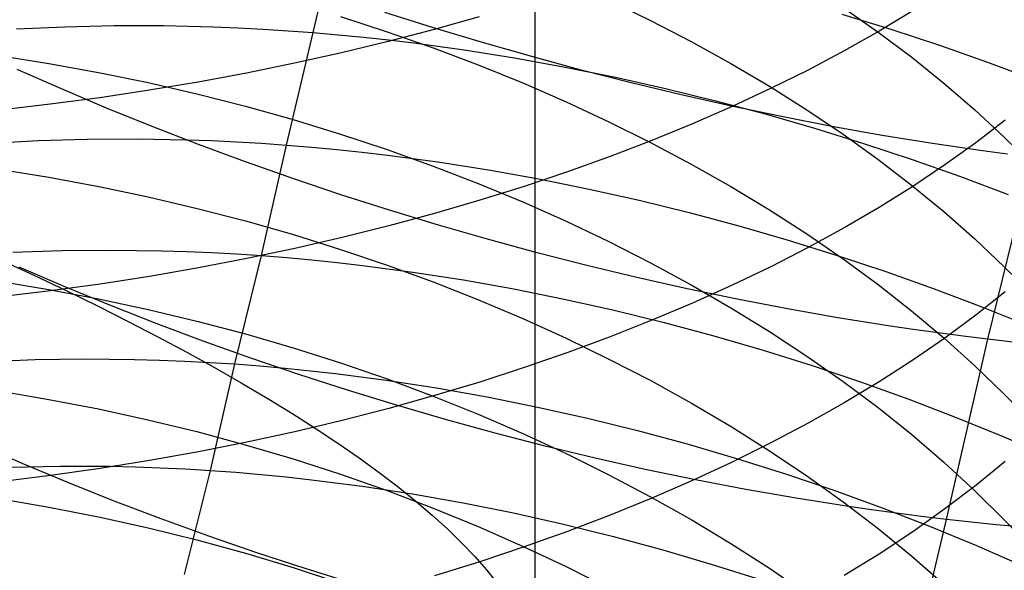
# Model space of a CAD drawing. Extents: x -383 to 1849, y -1185 to -529.
# Tile 723 of 870: x 1793.1 to 1802.47, y -1070.29 to -1065.05. Entities that reach past the tile are written whole.
import ezdxf

# ---------------------------------------------------------------- set-up
doc = ezdxf.new("R2010")
doc.units = 0
doc.layers.add('PREDEFINITO', color=7, linetype='CONTINUOUS')

msp = doc.modelspace()

# ---------------------------------------------------------------- linework, layer by layer
at = {"layer": 'PREDEFINITO'}
for p, q in [((1798.0024, -1071.2035, 419.688), (1798.0058, -1057.1533, 419.688)), ((1795.8901, -1065.1692, 520.0155), (1796.1499, -1064.0807, 519.069)), ((1798.705, -1064.8597, 634.3662), (1799.1019, -1065.0529, 634.5828)), ((1800.934, -1064.931, 636.7645), (1801.2666, -1065.1645, 637.0369)), ((1796.1511, -1065.0166, 632.3213), (1796.595, -1065.1608, 632.4766)), ((1797.0345, -1065.1241, 484.495), (1796.5719, -1064.9777, 484.5769)), ((1797.4712, -1065.019, 664.3301), (1797.0416, -1065.1401, 664.5363)), ((1800.9212, -1064.9949, 519.2793), (1801.3881, -1065.1385, 519.2303)), ((1801.5965, -1064.9624, 660.4133), (1801.2766, -1065.1558, 660.7283)), ((1793.0671, -1065.1348, 519.2705), (1793.5297, -1065.1138, 519.4255)), ((1793.5297, -1065.1138, 519.4255), (1793.9961, -1065.1033, 519.5686)), ((1793.9961, -1065.1033, 519.5686), (1794.4657, -1065.1035, 519.6994)), ((1794.4657, -1065.1035, 519.6994), (1794.9383, -1065.1144, 519.8177)), ((1794.9383, -1065.1144, 519.8177), (1795.1754, -1065.124, 519.8721)), ((1795.1754, -1065.124, 519.8721), (1795.4132, -1065.1363, 519.9232)), ((1797.5008, -1065.2645, 484.4267), (1797.0345, -1065.1241, 484.495)), ((1799.1019, -1065.0529, 634.5828), (1799.4892, -1065.2542, 634.8085)), ((1795.4132, -1065.1363, 519.9232), (1795.6514, -1065.1514, 519.971)), ((1795.638, -1066.24, 520.9839), (1795.8901, -1065.1692, 520.0155)), ((1795.6514, -1065.1514, 519.971), (1795.8901, -1065.1692, 520.0155)), ((1795.8901, -1065.1692, 520.0155), (1796.1292, -1065.1899, 520.0566)), ((1796.1292, -1065.1899, 520.0566), (1796.3686, -1065.2134, 520.0944)), ((1796.3686, -1065.2134, 520.0944), (1796.6082, -1065.2395, 520.1289)), ((1796.595, -1065.1608, 632.4766), (1797.0323, -1065.3143, 632.6421)), ((1797.0416, -1065.1401, 664.5363), (1796.6049, -1065.2545, 664.7309)), ((1801.2766, -1065.1558, 660.7283), (1800.9444, -1065.3438, 661.0343)), ((1801.2666, -1065.1645, 637.0369), (1801.5869, -1065.4048, 637.3173)), ((1801.3881, -1065.1385, 519.2303), (1801.8513, -1065.2907, 519.169)), ((1796.6049, -1065.2545, 664.7309), (1796.1615, -1065.3619, 664.9137)), ((1796.6082, -1065.2395, 520.1289), (1796.848, -1065.2684, 520.1601)), ((1796.848, -1065.2684, 520.1601), (1797.3281, -1065.3343, 520.2126)), ((1797.0323, -1065.3143, 632.6421), (1797.4624, -1065.477, 632.8174)), ((1797.9703, -1065.3986, 484.3722), (1797.5008, -1065.2645, 484.4267)), ((1799.4892, -1065.2542, 634.8085), (1799.8665, -1065.4634, 635.043)), ((1801.8513, -1065.2907, 519.169), (1802.3101, -1065.4513, 519.0957)), ((1792.8978, -1065.3877, 630.5776), (1793.3749, -1065.4629, 630.6555)), ((1796.1615, -1065.3619, 664.9137), (1795.712, -1065.4621, 665.0844)), ((1797.3281, -1065.3343, 520.2126), (1797.8082, -1065.4108, 520.252)), ((1797.8082, -1065.4108, 520.252), (1798.2879, -1065.4976, 520.2785)), ((1798.4427, -1065.5264, 484.3317), (1797.9703, -1065.3986, 484.3722)), ((1800.9444, -1065.3438, 661.0343), (1800.6003, -1065.5261, 661.3313)), ((1801.5869, -1065.4048, 637.3173), (1801.8942, -1065.6518, 637.6054)), ((1793.3749, -1065.4629, 630.6555), (1793.8487, -1065.549, 630.7446)), ((1795.712, -1065.4621, 665.0844), (1795.2567, -1065.5552, 665.2428)), ((1797.4624, -1065.477, 632.8174), (1797.8849, -1065.6487, 633.0024)), ((1798.2879, -1065.4976, 520.2785), (1798.7666, -1065.5945, 520.2922)), ((1799.8665, -1065.4634, 635.043), (1800.2334, -1065.6803, 635.2862)), ((1802.3101, -1065.4513, 519.0957), (1802.7642, -1065.6202, 519.0104)), ((1793.4939, -1065.706, 486.3011), (1793.0729, -1065.5197, 486.4728)), ((1793.8487, -1065.549, 630.7446), (1794.3187, -1065.6457, 630.8448)), ((1795.2567, -1065.5552, 665.2428), (1794.7962, -1065.6409, 665.3886)), ((1798.9172, -1065.6475, 484.3052), (1798.4427, -1065.5264, 484.3317)), ((1798.7666, -1065.5945, 520.2922), (1799.244, -1065.7014, 520.2933)), ((1800.6003, -1065.5261, 661.3313), (1800.2448, -1065.7027, 661.6189)), ((1794.3187, -1065.6457, 630.8448), (1794.7844, -1065.7529, 630.9558)), ((1794.7962, -1065.6409, 665.3886), (1794.3309, -1065.7191, 665.5217)), ((1797.8849, -1065.6487, 633.0024), (1798.2993, -1065.8292, 633.1968)), ((1799.3935, -1065.7619, 484.293), (1798.9172, -1065.6475, 484.3052)), ((1800.2334, -1065.6803, 635.2862), (1800.5893, -1065.9046, 635.5377)), ((1801.8942, -1065.6518, 637.6054), (1802.1883, -1065.9052, 637.901)), ((1793.8613, -1065.7896, 665.6417), (1793.3879, -1065.8523, 665.7485)), ((1793.9221, -1065.8874, 486.142), (1793.4939, -1065.706, 486.3011)), ((1794.3309, -1065.7191, 665.5217), (1793.8613, -1065.7896, 665.6417)), ((1794.7844, -1065.7529, 630.9558), (1795.2454, -1065.8704, 631.0775)), ((1799.244, -1065.7014, 520.2933), (1799.7194, -1065.818, 520.2818)), ((1799.8711, -1065.8693, 484.2951), (1799.3935, -1065.7619, 484.293)), ((1800.2448, -1065.7027, 661.6189), (1799.8783, -1065.8735, 661.8968)), ((1793.3879, -1065.8523, 665.7485), (1792.9112, -1065.9072, 665.8418)), ((1795.2454, -1065.8704, 631.0775), (1795.7011, -1065.998, 631.2097)), ((1798.2993, -1065.8292, 633.1968), (1798.7052, -1066.0182, 633.4005)), ((1799.8783, -1065.8735, 661.8968), (1799.5014, -1066.0381, 662.165)), ((1799.7194, -1065.818, 520.2818), (1800.1924, -1065.9441, 520.2579)), ((1800.3494, -1065.9696, 484.3118), (1799.8711, -1065.8693, 484.2951)), ((1794.3571, -1066.0636, 485.9955), (1793.9221, -1065.8874, 486.142)), ((1800.1924, -1065.9441, 520.2579), (1800.6626, -1066.0795, 520.2217)), ((1800.828, -1066.0625, 484.3431), (1800.3494, -1065.9696, 484.3118)), ((1800.5893, -1065.9046, 635.5377), (1800.9338, -1066.1363, 635.7974)), ((1802.1883, -1065.9052, 637.901), (1802.4685, -1066.1649, 638.204)), ((1794.7985, -1066.2344, 485.8619), (1794.3571, -1066.0636, 485.9955)), ((1795.7011, -1065.998, 631.2097), (1796.1512, -1066.1355, 631.3521)), ((1798.7052, -1066.0182, 633.4005), (1799.1021, -1066.2157, 633.6133)), ((1799.5014, -1066.0381, 662.165), (1799.1145, -1066.1966, 662.4231)), ((1801.3064, -1066.148, 484.3892), (1800.828, -1066.0625, 484.3431)), ((1802.4775, -1066.003, 658.4564), (1802.1976, -1066.2186, 658.7924)), ((1796.1512, -1066.1355, 631.3521), (1796.5951, -1066.2827, 631.5046)), ((1800.6626, -1066.0795, 520.2217), (1801.1294, -1066.224, 520.1733)), ((1800.9338, -1066.1363, 635.7974), (1801.2664, -1066.3751, 636.0652)), ((1801.784, -1066.2257, 484.4502), (1801.3064, -1066.148, 484.3892)), ((1802.4685, -1066.1649, 638.204), (1802.6033, -1066.297, 638.3582)), ((1792.8103, -1066.2212, 520.2488), (1793.2739, -1066.197, 520.4018)), ((1793.2739, -1066.197, 520.4018), (1793.7411, -1066.1835, 520.5429)), ((1793.7411, -1066.1835, 520.5429), (1794.2116, -1066.1809, 520.672)), ((1794.2116, -1066.1809, 520.672), (1794.6849, -1066.1894, 520.7887)), ((1794.6849, -1066.1894, 520.7887), (1794.9224, -1066.1978, 520.8423)), ((1795.2456, -1066.3998, 485.7412), (1794.7985, -1066.2344, 485.8619)), ((1794.9224, -1066.1978, 520.8423), (1795.1605, -1066.209, 520.8928)), ((1795.1605, -1066.209, 520.8928), (1795.3991, -1066.2231, 520.9399)), ((1795.3991, -1066.2231, 520.9399), (1795.638, -1066.24, 520.9839)), ((1795.4, -1067.2925, 521.9748), (1795.638, -1066.24, 520.9839)), ((1795.638, -1066.24, 520.9839), (1795.8774, -1066.2598, 521.0245)), ((1795.8774, -1066.2598, 521.0245), (1796.117, -1066.2824, 521.0618)), ((1799.1145, -1066.1966, 662.4231), (1798.718, -1066.3488, 662.6709)), ((1799.1021, -1066.2157, 633.6133), (1799.4894, -1066.4214, 633.8349)), ((1801.1294, -1066.224, 520.1733), (1801.5923, -1066.3774, 520.1129)), ((1802.0224, -1066.2616, 484.4864), (1801.784, -1066.2257, 484.4502)), ((1802.1976, -1066.2186, 658.7924), (1801.9039, -1066.429, 659.1204)), ((1796.117, -1066.2824, 521.0618), (1796.3569, -1066.3078, 521.0958)), ((1796.3569, -1066.3078, 521.0958), (1796.597, -1066.336, 521.1266)), ((1796.5951, -1066.2827, 631.5046), (1797.0324, -1066.4395, 631.6669)), ((1796.597, -1066.336, 521.1266), (1797.0774, -1066.4007, 521.1785)), ((1798.718, -1066.3488, 662.6709), (1798.3125, -1066.4945, 662.9081)), ((1802.2604, -1066.2955, 484.5264), (1802.0224, -1066.2616, 484.4864)), ((1802.498, -1066.3274, 484.5701), (1802.2604, -1066.2955, 484.5264)), ((1795.6981, -1066.5594, 485.6336), (1795.2456, -1066.3998, 485.7412)), ((1797.0324, -1066.4395, 631.6669), (1797.4625, -1066.6056, 631.839)), ((1797.0774, -1066.4007, 521.1785), (1797.5578, -1066.4762, 521.2174)), ((1799.4894, -1066.4214, 633.8349), (1799.8667, -1066.6351, 634.0652)), ((1801.2664, -1066.3751, 636.0652), (1801.5867, -1066.6209, 636.3407)), ((1801.5923, -1066.3774, 520.1129), (1802.0509, -1066.5394, 520.0405)), ((1801.9039, -1066.429, 659.1204), (1801.597, -1066.6341, 659.44)), ((1802.3131, -1068.0886, 485.5821), (1802.735, -1066.3573, 484.6177)), ((1792.8983, -1066.4705, 629.6019), (1793.3754, -1066.5471, 629.6782)), ((1797.5578, -1066.4762, 521.2174), (1798.0377, -1066.5624, 521.2436)), ((1798.3125, -1066.4945, 662.9081), (1797.8984, -1066.6336, 663.1346)), ((1802.0509, -1066.5394, 520.0405), (1802.5046, -1066.7098, 519.9564)), ((1793.3754, -1066.5471, 629.6782), (1793.8493, -1066.6348, 629.7655)), ((1793.8493, -1066.6348, 629.7655), (1794.3193, -1066.7334, 629.8637)), ((1796.1553, -1066.7131, 485.5392), (1795.6981, -1066.5594, 485.6336)), ((1797.4625, -1066.6056, 631.839), (1797.885, -1066.7809, 632.0205)), ((1797.8984, -1066.6336, 663.1346), (1797.4762, -1066.7659, 663.3501)), ((1798.0377, -1066.5624, 521.2436), (1798.5166, -1066.6589, 521.2572)), ((1799.8667, -1066.6351, 634.0652), (1800.2336, -1066.8567, 634.304)), ((1801.597, -1066.6341, 659.44), (1801.2771, -1066.8338, 659.7511)), ((1801.5867, -1066.6209, 636.3407), (1801.8941, -1066.8734, 636.6238)), ((1796.6169, -1066.8607, 485.4583), (1796.1553, -1066.7131, 485.5392)), ((1798.5166, -1066.6589, 521.2572), (1798.994, -1066.7656, 521.2584)), ((1794.3193, -1066.7334, 629.8637), (1794.7851, -1066.8427, 629.9725)), ((1797.4762, -1066.7659, 663.3501), (1797.0464, -1066.8913, 663.5543)), ((1797.885, -1066.7809, 632.0205), (1798.2994, -1066.9652, 632.2114)), ((1798.994, -1066.7656, 521.2584), (1799.4695, -1066.8823, 521.2471)), ((1794.7851, -1066.8427, 629.9725), (1795.2461, -1066.9626, 630.0918)), ((1797.0464, -1066.8913, 663.5543), (1796.6094, -1067.0097, 663.7471)), ((1797.0823, -1067.002, 485.3908), (1796.6169, -1066.8607, 485.4583)), ((1799.4695, -1066.8823, 521.2471), (1799.9425, -1067.0087, 521.2236)), ((1800.2336, -1066.8567, 634.304), (1800.5895, -1067.086, 634.5511)), ((1801.2771, -1066.8338, 659.7511), (1800.9449, -1067.0277, 660.0534)), ((1801.8941, -1066.8734, 636.6238), (1802.1882, -1067.1326, 636.9143)), ((1795.2461, -1066.9626, 630.0918), (1795.7019, -1067.0927, 630.2214)), ((1796.6094, -1067.0097, 663.7471), (1796.1658, -1067.1209, 663.9281)), ((1797.5511, -1067.1369, 485.3371), (1797.0823, -1067.002, 485.3908)), ((1798.2994, -1066.9652, 632.2114), (1798.7053, -1067.1582, 632.4113)), ((1799.9425, -1067.0087, 521.2236), (1800.4125, -1067.1447, 521.1879)), ((1795.7019, -1067.0927, 630.2214), (1796.152, -1067.233, 630.3611)), ((1800.5895, -1067.086, 634.5511), (1800.934, -1067.3228, 634.8062)), ((1800.9449, -1067.0277, 660.0534), (1800.6008, -1067.2159, 660.3467)), ((1796.1658, -1067.1209, 663.9281), (1795.7159, -1067.2247, 664.0972)), ((1798.0227, -1067.2651, 485.2971), (1797.5511, -1067.1369, 485.3371)), ((1798.7053, -1067.1582, 632.4113), (1799.1022, -1067.3599, 632.6201)), ((1800.4125, -1067.1447, 521.1879), (1800.8791, -1067.29, 521.1403)), ((1802.1882, -1067.1326, 636.9143), (1802.4685, -1067.3981, 637.212)), ((1793.0328, -1067.2603, 521.4026), (1793.5008, -1067.2442, 521.5414)), ((1793.5008, -1067.2442, 521.5414), (1793.9721, -1067.2392, 521.6683)), ((1793.9721, -1067.2392, 521.6683), (1794.446, -1067.2455, 521.783)), ((1794.446, -1067.2455, 521.783), (1794.6838, -1067.2529, 521.8357)), ((1794.6838, -1067.2529, 521.8357), (1794.9221, -1067.2632, 521.8853)), ((1794.9221, -1067.2632, 521.8853), (1795.1609, -1067.2764, 521.9317)), ((1795.1609, -1067.2764, 521.9317), (1795.4, -1067.2925, 521.9748)), ((1795.7159, -1067.2247, 664.0972), (1795.2604, -1067.3211, 664.2542)), ((1796.152, -1067.233, 630.3611), (1796.5959, -1067.3833, 630.5106)), ((1798.4966, -1067.3864, 485.2711), (1798.0227, -1067.2651, 485.2971)), ((1800.6008, -1067.2159, 660.3467), (1800.2453, -1067.3982, 660.6308)), ((1800.8791, -1067.29, 521.1403), (1801.3417, -1067.4444, 521.0808)), ((1792.9152, -1067.3316, 432.197), (1793.2308, -1067.4782, 431.8542)), ((1795.2604, -1067.3211, 664.2542), (1794.7995, -1067.4098, 664.3987)), ((1795.1444, -1068.3237, 522.9823), (1795.4, -1067.2925, 521.9748)), ((1795.4, -1067.2925, 521.9748), (1795.6396, -1067.3115, 522.0147)), ((1795.6396, -1067.3115, 522.0147), (1795.8793, -1067.3334, 522.0514)), ((1795.8793, -1067.3334, 522.0514), (1796.1193, -1067.3582, 522.0848)), ((1796.1193, -1067.3582, 522.0848), (1796.3595, -1067.3858, 522.1151)), ((1796.5959, -1067.3833, 630.5106), (1797.0331, -1067.5432, 630.6699)), ((1799.1022, -1067.3599, 632.6201), (1799.4895, -1067.5699, 632.8377)), ((1800.934, -1067.3228, 634.8062), (1801.2666, -1067.5669, 635.0692)), ((1793.5206, -1067.5862, 487.1479), (1793.0923, -1067.4016, 487.3056)), ((1793.2308, -1067.4782, 431.8542), (1793.5388, -1067.625, 431.5021)), ((1794.7995, -1067.4098, 664.3987), (1794.3339, -1067.4908, 664.5305)), ((1796.3595, -1067.3858, 522.1151), (1796.84, -1067.4495, 522.1659)), ((1796.84, -1067.4495, 522.1659), (1797.3205, -1067.5243, 522.2041)), ((1798.9724, -1067.5008, 485.2592), (1798.4966, -1067.3864, 485.2711)), ((1800.2453, -1067.3982, 660.6308), (1799.8788, -1067.5744, 660.9054)), ((1801.3417, -1067.4444, 521.0808), (1801.8, -1067.6077, 521.0095)), ((1802.4685, -1067.3981, 637.212), (1802.6034, -1067.5332, 637.3634)), ((1792.8978, -1067.5357, 628.6053), (1793.3749, -1067.6138, 628.68)), ((1793.8641, -1067.5638, 664.6495), (1793.3903, -1067.6288, 664.7553)), ((1794.3339, -1067.4908, 664.5305), (1793.8641, -1067.5638, 664.6495)), ((1797.0331, -1067.5432, 630.6699), (1797.4632, -1067.7127, 630.8387)), ((1797.3205, -1067.5243, 522.2041), (1797.8003, -1067.6099, 522.2298)), ((1799.4495, -1067.6079, 485.2615), (1798.9724, -1067.5008, 485.2592)), ((1799.4895, -1067.5699, 632.8377), (1799.8668, -1067.7882, 633.0637)), ((1801.2666, -1067.5669, 635.0692), (1801.5868, -1067.8181, 635.3398)), ((1793.3903, -1067.6288, 664.7553), (1792.9133, -1067.6856, 664.8478)), ((1793.3749, -1067.6138, 628.68), (1793.8487, -1067.7033, 628.7656)), ((1793.9557, -1067.7654, 487.0027), (1793.5206, -1067.5862, 487.1479)), ((1793.5388, -1067.625, 431.5021), (1793.8388, -1067.7719, 431.1411)), ((1797.8003, -1067.6099, 522.2298), (1798.279, -1067.7062, 522.243)), ((1799.9275, -1067.7076, 485.2781), (1799.4495, -1067.6079, 485.2615)), ((1799.8788, -1067.5744, 660.9054), (1799.5018, -1067.7444, 661.1702)), ((1801.8, -1067.6077, 521.0095), (1802.2533, -1067.7797, 520.9266)), ((1802.4773, -1067.6377, 657.4632), (1802.1974, -1067.8599, 657.7949)), ((1793.8487, -1067.7033, 628.7656), (1794.3187, -1067.8039, 628.8619)), ((1797.4632, -1067.7127, 630.8387), (1797.8857, -1067.8916, 631.0167)), ((1798.279, -1067.7062, 522.243), (1798.7562, -1067.8129, 522.244)), ((1799.5018, -1067.7444, 661.1702), (1799.1149, -1067.908, 661.4252)), ((1800.4059, -1067.7997, 485.3093), (1799.9275, -1067.7076, 485.2781)), ((1793.8388, -1067.7719, 431.1411), (1794.1304, -1067.9188, 430.7712)), ((1794.3972, -1067.939, 486.8701), (1793.9557, -1067.7654, 487.0027)), ((1794.3187, -1067.8039, 628.8619), (1794.7844, -1067.9154, 628.9686)), ((1798.7562, -1067.8129, 522.244), (1799.2313, -1067.9298, 522.2327)), ((1799.8668, -1067.7882, 633.0637), (1800.2337, -1068.0144, 633.2981)), ((1800.8841, -1067.8841, 485.3552), (1800.4059, -1067.7997, 485.3093)), ((1801.5868, -1067.8181, 635.3398), (1801.8942, -1068.0762, 635.6179)), ((1802.2533, -1067.7797, 520.9266), (1802.7012, -1067.9602, 520.8322)), ((1794.1304, -1067.9188, 430.7712), (1794.4134, -1068.0655, 430.3929)), ((1794.8446, -1068.1068, 486.7503), (1794.3972, -1067.939, 486.8701)), ((1794.7844, -1067.9154, 628.9686), (1795.2453, -1068.0376, 629.0855)), ((1797.8857, -1067.8916, 631.0167), (1798.3001, -1068.0796, 631.2039)), ((1799.1149, -1067.908, 661.4252), (1798.7184, -1068.065, 661.6699)), ((1799.2313, -1067.9298, 522.2327), (1799.7039, -1068.0566, 522.2094)), ((1801.3618, -1067.9604, 485.4159), (1800.8841, -1067.8841, 485.3552)), ((1802.1974, -1067.8599, 657.7949), (1801.9037, -1068.0768, 658.1187)), ((1795.2453, -1068.0376, 629.0855), (1795.7011, -1068.1704, 629.2126)), ((1800.2337, -1068.0144, 633.2981), (1800.5896, -1068.2486, 633.5405)), ((1801.6002, -1067.9956, 485.4518), (1801.3618, -1067.9604, 485.4159)), ((1801.8383, -1068.0287, 485.4915), (1801.6002, -1067.9956, 485.4518)), ((1802.0759, -1068.0597, 485.5349), (1801.8383, -1068.0287, 485.4915)), ((1794.4134, -1068.0655, 430.3929), (1794.6873, -1068.212, 430.0063)), ((1795.2972, -1068.2688, 486.6434), (1794.8446, -1068.1068, 486.7503)), ((1798.3001, -1068.0796, 631.2039), (1798.706, -1068.2766, 631.4)), ((1798.7184, -1068.065, 661.6699), (1798.3129, -1068.2154, 661.9043)), ((1799.7039, -1068.0566, 522.2094), (1800.1734, -1068.1932, 522.1742)), ((1801.9037, -1068.0768, 658.1187), (1801.5968, -1068.2882, 658.4342)), ((1801.8942, -1068.0762, 635.6179), (1802.1883, -1068.3411, 635.9033)), ((1801.9178, -1069.8039, 486.5854), (1802.3131, -1068.0886, 485.5821)), ((1802.3131, -1068.0886, 485.5821), (1802.0759, -1068.0597, 485.5349)), ((1802.5498, -1068.1153, 485.6332), (1802.3131, -1068.0886, 485.5821)), ((1794.6873, -1068.212, 430.0063), (1794.9518, -1068.358, 429.6117)), ((1795.7011, -1068.1704, 629.2126), (1796.1511, -1068.3134, 629.3495)), ((1798.3129, -1068.2154, 661.9043), (1797.8987, -1068.3589, 662.128)), ((1800.1734, -1068.1932, 522.1742), (1800.6394, -1068.3394, 522.1271)), ((1792.776, -1068.3009, 522.4218), (1793.2443, -1068.2825, 522.5578)), ((1793.2443, -1068.2825, 522.5578), (1793.7157, -1068.2754, 522.6822)), ((1793.7157, -1068.2754, 522.6822), (1794.1898, -1068.2798, 522.7945)), ((1794.1898, -1068.2798, 522.7945), (1794.4278, -1068.2864, 522.8462)), ((1794.4278, -1068.2864, 522.8462), (1794.6662, -1068.2959, 522.8947)), ((1794.6662, -1068.2959, 522.8947), (1794.9051, -1068.3083, 522.9401)), ((1794.9051, -1068.3083, 522.9401), (1795.1444, -1068.3237, 522.9823)), ((1795.7548, -1068.4245, 486.5497), (1795.2972, -1068.2688, 486.6434)), ((1796.1511, -1068.3134, 629.3495), (1796.595, -1068.4666, 629.4961)), ((1798.706, -1068.2766, 631.4), (1799.1028, -1068.4824, 631.6049)), ((1800.5896, -1068.2486, 633.5405), (1800.9341, -1068.4903, 633.7909)), ((1801.5968, -1068.2882, 658.4342), (1801.2769, -1068.4939, 658.7413)), ((1794.9144, -1069.3372, 524.0134), (1795.1444, -1068.3237, 522.9823)), ((1794.9518, -1068.358, 429.6117), (1795.2068, -1068.5034, 429.2095)), ((1795.1444, -1068.3237, 522.9823), (1795.384, -1068.3421, 523.0214)), ((1795.384, -1068.3421, 523.0214), (1795.6238, -1068.3634, 523.0572)), ((1795.6238, -1068.3634, 523.0572), (1795.8639, -1068.3877, 523.0899)), ((1795.8639, -1068.3877, 523.0899), (1796.1042, -1068.4149, 523.1195)), ((1796.1042, -1068.4149, 523.1195), (1796.5849, -1068.4779, 523.1691)), ((1797.8987, -1068.3589, 662.128), (1797.4765, -1068.4955, 662.3408)), ((1800.6394, -1068.3394, 522.1271), (1801.1014, -1068.4949, 522.0684)), ((1802.1883, -1068.3411, 635.9033), (1802.4685, -1068.6126, 636.1958)), ((1795.2068, -1068.5034, 429.2095), (1795.4518, -1068.6482, 428.8001)), ((1796.2166, -1068.574, 486.4691), (1795.7548, -1068.4245, 486.5497)), ((1796.5849, -1068.4779, 523.1691), (1797.0655, -1068.5521, 523.2064)), ((1796.595, -1068.4666, 629.4961), (1797.0322, -1068.6297, 629.6522)), ((1797.4765, -1068.4955, 662.3408), (1797.0467, -1068.625, 662.5426)), ((1799.1028, -1068.4824, 631.6049), (1799.4901, -1068.6967, 631.8183)), ((1800.9341, -1068.4903, 633.7909), (1801.2667, -1068.7396, 634.0491)), ((1801.2769, -1068.4939, 658.7413), (1800.9447, -1068.6938, 659.0397)), ((1801.1014, -1068.4949, 522.0684), (1801.5589, -1068.6595, 521.9981)), ((1792.8973, -1068.5808, 627.5883), (1793.3743, -1068.6605, 627.6617)), ((1796.6824, -1068.7169, 486.402), (1796.2166, -1068.574, 486.4691)), ((1797.0655, -1068.5521, 523.2064), (1797.5455, -1068.6375, 523.2313)), ((1793.3743, -1068.6605, 627.6617), (1793.848, -1068.7517, 627.7456)), ((1795.4518, -1068.6482, 428.8001), (1795.6866, -1068.7921, 428.3836)), ((1797.0467, -1068.625, 662.5426), (1796.6097, -1068.7472, 662.733)), ((1797.0322, -1068.6297, 629.6522), (1797.4623, -1068.8026, 629.8176)), ((1797.5455, -1068.6375, 523.2313), (1798.0244, -1068.7337, 523.2441)), ((1799.4901, -1068.6967, 631.8183), (1799.8674, -1068.9194, 632.04)), ((1800.9447, -1068.6938, 659.0397), (1800.6006, -1068.8877, 659.3292)), ((1801.5589, -1068.6595, 521.9981), (1802.0114, -1068.833, 521.9164)), ((1802.4685, -1068.6126, 636.1958), (1802.6033, -1068.7507, 636.3446)), ((1793.848, -1068.7517, 627.7456), (1794.3179, -1068.8542, 627.8399)), ((1796.6097, -1068.7472, 662.733), (1796.1661, -1068.8619, 662.9118)), ((1797.1515, -1068.8531, 486.3483), (1796.6824, -1068.7169, 486.402)), ((1798.0244, -1068.7337, 523.2441), (1798.5017, -1068.8405, 523.2448)), ((1801.2667, -1068.7396, 634.0491), (1801.5869, -1068.9961, 634.3147)), ((1794.3179, -1068.8542, 627.8399), (1794.7836, -1068.9679, 627.9444)), ((1795.6866, -1068.7921, 428.3836), (1795.911, -1068.9351, 427.9606)), ((1796.1661, -1068.8619, 662.9118), (1795.7162, -1068.9691, 663.0789)), ((1797.6235, -1068.9824, 486.3083), (1797.1515, -1068.8531, 486.3483)), ((1797.4623, -1068.8026, 629.8176), (1797.8848, -1068.9849, 629.9921)), ((1798.5017, -1068.8405, 523.2448), (1798.9769, -1068.9577, 523.2335)), ((1802.0114, -1068.833, 521.9164), (1802.4585, -1069.0152, 521.8233)), ((1794.7836, -1068.9679, 627.9444), (1795.2445, -1069.0924, 628.059)), ((1795.7162, -1068.9691, 663.0789), (1795.2606, -1069.0686, 663.2339)), ((1795.911, -1068.9351, 427.9606), (1796.1248, -1069.0769, 427.5314)), ((1798.9769, -1068.9577, 523.2335), (1799.4496, -1069.0851, 523.2104)), ((1799.8674, -1068.9194, 632.04), (1800.2342, -1069.1504, 632.27)), ((1800.6006, -1068.8877, 659.3292), (1800.2451, -1069.0756, 659.6096)), ((1795.2606, -1069.0686, 663.2339), (1794.7998, -1069.1602, 663.3766)), ((1798.0978, -1069.1047, 486.282), (1797.6235, -1068.9824, 486.3083)), ((1797.8848, -1068.9849, 629.9921), (1798.2992, -1069.1766, 630.1755)), ((1801.5869, -1068.9961, 634.3147), (1801.8943, -1069.2597, 634.5877)), ((1802.4585, -1069.0152, 521.8233), (1802.8996, -1069.2059, 521.7191)), ((1793.1214, -1069.2712, 488.1787), (1792.6937, -1069.0837, 488.3348)), ((1794.7998, -1069.1602, 663.3766), (1794.3342, -1069.2437, 663.5069)), ((1795.2445, -1069.0924, 628.059), (1795.7003, -1069.2276, 628.1834)), ((1796.1248, -1069.0769, 427.5314), (1796.3276, -1069.2175, 427.0964)), ((1798.574, -1069.2196, 486.2697), (1798.0978, -1069.1047, 486.282)), ((1799.4496, -1069.0851, 523.2104), (1799.9192, -1069.2226, 523.1756)), ((1800.2451, -1069.0756, 659.6096), (1799.8786, -1069.2571, 659.8806)), ((1800.2342, -1069.1504, 632.27), (1800.59, -1069.3893, 632.5078)), ((1794.3342, -1069.2437, 663.5069), (1793.8642, -1069.3191, 663.6244)), ((1795.7003, -1069.2276, 628.1834), (1796.1503, -1069.3734, 628.3174)), ((1796.3276, -1069.2175, 427.0964), (1796.5194, -1069.3568, 426.6559)), ((1798.2992, -1069.1766, 630.1755), (1798.705, -1069.3775, 630.3677)), ((1799.0515, -1069.327, 486.2715), (1798.574, -1069.2196, 486.2697)), ((1799.8786, -1069.2571, 659.8806), (1799.5016, -1069.4323, 660.1421)), ((1799.9192, -1069.2226, 523.1756), (1800.3852, -1069.3697, 523.1292)), ((1802.4773, -1069.2515, 656.4383), (1802.1974, -1069.4802, 656.7656)), ((1793.0113, -1069.3046, 523.5959), (1793.4837, -1069.295, 523.7182)), ((1793.556, -1069.4531, 488.0349), (1793.1214, -1069.2712, 488.1787)), ((1793.8642, -1069.3191, 663.6244), (1793.3905, -1069.3862, 663.729)), ((1793.4837, -1069.295, 523.7182), (1793.9586, -1069.2971, 523.8287)), ((1793.9586, -1069.2971, 523.8287), (1794.1969, -1069.3026, 523.8795)), ((1794.1969, -1069.3026, 523.8795), (1794.4357, -1069.3111, 523.9272)), ((1794.4357, -1069.3111, 523.9272), (1794.6749, -1069.3226, 523.9719)), ((1794.6675, -1070.3291, 525.0607), (1794.9144, -1069.3372, 524.0134)), ((1794.6749, -1069.3226, 523.9719), (1794.9144, -1069.3372, 524.0134)), ((1794.9144, -1069.3372, 524.0134), (1795.1543, -1069.3547, 524.0518)), ((1799.53, -1069.4268, 486.2875), (1799.0515, -1069.327, 486.2715)), ((1801.8943, -1069.2597, 634.5877), (1802.1883, -1069.5301, 634.8678)), ((1793.3905, -1069.3862, 663.729), (1792.9134, -1069.4449, 663.8203)), ((1795.1543, -1069.3547, 524.0518), (1795.3944, -1069.3754, 524.0871)), ((1795.3944, -1069.3754, 524.0871), (1795.6347, -1069.3989, 524.1192)), ((1795.6347, -1069.3989, 524.1192), (1795.8751, -1069.4255, 524.1482)), ((1795.8751, -1069.4255, 524.1482), (1796.3561, -1069.4874, 524.197)), ((1796.1503, -1069.3734, 628.3174), (1796.5942, -1069.5294, 628.461)), ((1796.5194, -1069.3568, 426.6559), (1796.7, -1069.4945, 426.2104)), ((1798.705, -1069.3775, 630.3677), (1799.1018, -1069.5872, 630.5685)), ((1799.5016, -1069.4323, 660.1421), (1799.1147, -1069.6008, 660.3937)), ((1800.0088, -1069.5187, 486.3178), (1799.53, -1069.4268, 486.2875)), ((1800.3852, -1069.3697, 523.1292), (1800.8473, -1069.5264, 523.0713)), ((1800.59, -1069.3893, 632.5078), (1800.9345, -1069.636, 632.7535)), ((1793.9969, -1069.6292, 487.9036), (1793.556, -1069.4531, 488.0349)), ((1796.3561, -1069.4874, 524.197), (1796.8368, -1069.5609, 524.2336)), ((1796.5942, -1069.5294, 628.461), (1797.0314, -1069.6956, 628.6138)), ((1796.7, -1069.4945, 426.2104), (1796.8691, -1069.6307, 425.7603)), ((1800.4875, -1069.6026, 486.3626), (1800.0088, -1069.5187, 486.3178)), ((1800.8473, -1069.5264, 523.0713), (1801.3048, -1069.6924, 523.0021)), ((1802.1974, -1069.4802, 656.7656), (1801.9038, -1069.7034, 657.085)), ((1802.1883, -1069.5301, 634.8678), (1802.4685, -1069.8073, 635.1549)), ((1792.8978, -1069.6041, 626.55), (1793.3749, -1069.6852, 626.6216)), ((1794.4438, -1069.7993, 487.785), (1793.9969, -1069.6292, 487.9036)), ((1796.8368, -1069.5609, 524.2336), (1797.3168, -1069.6457, 524.2581)), ((1796.8691, -1069.6307, 425.7603), (1797.0268, -1069.765, 425.306)), ((1799.1147, -1069.6008, 660.3937), (1798.7182, -1069.7627, 660.6354)), ((1799.1018, -1069.5872, 630.5685), (1799.4891, -1069.8057, 630.7776)), ((1800.9655, -1069.6782, 486.4221), (1800.4875, -1069.6026, 486.3626)), ((1793.3749, -1069.6852, 626.6216), (1793.8486, -1069.7779, 626.7037)), ((1797.0314, -1069.6956, 628.6138), (1797.4615, -1069.8716, 628.7758)), ((1797.3168, -1069.6457, 524.2581), (1797.7957, -1069.7415, 524.2706)), ((1800.9345, -1069.636, 632.7535), (1801.267, -1069.8903, 633.0067)), ((1801.2042, -1069.7129, 486.4573), (1800.9655, -1069.6782, 486.4221)), ((1801.4425, -1069.7454, 486.4963), (1801.2042, -1069.7129, 486.4573)), ((1801.3048, -1069.6924, 523.0021), (1801.7573, -1069.8676, 522.9216)), ((1801.9038, -1069.7034, 657.085), (1801.5968, -1069.9209, 657.3963)), ((1793.8486, -1069.7779, 626.7037), (1794.3186, -1069.8822, 626.7959)), ((1794.8961, -1069.9632, 487.6792), (1794.4438, -1069.7993, 487.785)), ((1797.0268, -1069.765, 425.306), (1797.1728, -1069.8976, 424.848)), ((1797.7957, -1069.7415, 524.2706), (1798.2728, -1069.8483, 524.2712)), ((1798.7182, -1069.7627, 660.6354), (1798.3127, -1069.9177, 660.8667)), ((1799.4891, -1069.8057, 630.7776), (1799.8665, -1070.0327, 630.9948)), ((1801.6804, -1069.7757, 486.539), (1801.4425, -1069.7454, 486.4963)), ((1801.5169, -1071.4997, 487.6203), (1801.9178, -1069.8039, 486.5854)), ((1801.9178, -1069.8039, 486.5854), (1801.6804, -1069.7757, 486.539)), ((1802.1547, -1069.8299, 486.6356), (1801.9178, -1069.8039, 486.5854)), ((1802.4685, -1069.8073, 635.1549), (1802.6033, -1069.9484, 635.301)), ((1794.3186, -1069.8822, 626.7959), (1794.7843, -1069.9979, 626.8981)), ((1797.1728, -1069.8976, 424.848), (1797.3071, -1070.0281, 424.3867)), ((1797.4615, -1069.8716, 628.7758), (1797.884, -1070.0574, 628.9466)), ((1798.2728, -1069.8483, 524.2712), (1798.7478, -1069.9656, 524.26)), ((1801.267, -1069.8903, 633.0067), (1801.5872, -1070.1521, 633.2673)), ((1801.7573, -1069.8676, 522.9216), (1802.2043, -1070.0515, 522.8301)), ((1802.391, -1069.8537, 486.6896), (1802.1547, -1069.8299, 486.6356)), ((1802.6267, -1069.8753, 486.7472), (1802.391, -1069.8537, 486.6896)), ((1794.7843, -1069.9979, 626.8981), (1795.2453, -1070.1246, 627.0102)), ((1795.3533, -1070.1208, 487.5863), (1794.8961, -1069.9632, 487.6792)), ((1798.3127, -1069.9177, 660.8667), (1797.8986, -1070.0656, 661.0875)), ((1798.7478, -1069.9656, 524.26), (1799.2201, -1070.0934, 524.2372)), ((1801.5968, -1069.9209, 657.3963), (1801.277, -1070.1326, 657.6993)), ((1797.3071, -1070.0281, 424.3867), (1797.4296, -1070.1566, 423.9225)), ((1797.8986, -1070.0656, 661.0875), (1797.4764, -1070.2063, 661.2976)), ((1797.884, -1070.0574, 628.9466), (1798.2984, -1070.2526, 629.1263)), ((1799.2201, -1070.0934, 524.2372), (1799.6893, -1070.2315, 524.2028)), ((1799.8665, -1070.0327, 630.9948), (1800.2333, -1070.2681, 631.2201)), ((1802.2043, -1070.0515, 522.8301), (1802.6453, -1070.2442, 522.7275)), ((1795.2453, -1070.1246, 627.0102), (1795.701, -1070.2622, 627.1319)), ((1795.8149, -1070.2717, 487.5065), (1795.3533, -1070.1208, 487.5863)), ((1797.4296, -1070.1566, 423.9225), (1797.5403, -1070.2829, 423.4559)), ((1801.277, -1070.1326, 657.6993), (1800.9447, -1070.3383, 657.9938)), ((1801.5872, -1070.1521, 633.2673), (1801.8945, -1070.421, 633.535)), ((1795.701, -1070.2622, 627.1319), (1796.1511, -1070.4106, 627.2631)), ((1796.2804, -1070.4159, 487.4399), (1795.8149, -1070.2717, 487.5065)), ((1797.4764, -1070.2063, 661.2976), (1797.0466, -1070.3397, 661.4968)), ((1797.5403, -1070.2829, 423.4559), (1797.6392, -1070.4069, 422.9873)), ((1798.2984, -1070.2526, 629.1263), (1798.7043, -1070.4572, 629.3144)), ((1799.6893, -1070.2315, 524.2028), (1800.1548, -1070.3795, 524.1571)), ((1800.2333, -1070.2681, 631.2201), (1800.5893, -1070.5116, 631.4531))]:
    msp.add_line(p, q, dxfattribs=at)

doc.saveas('drawing.dxf')
